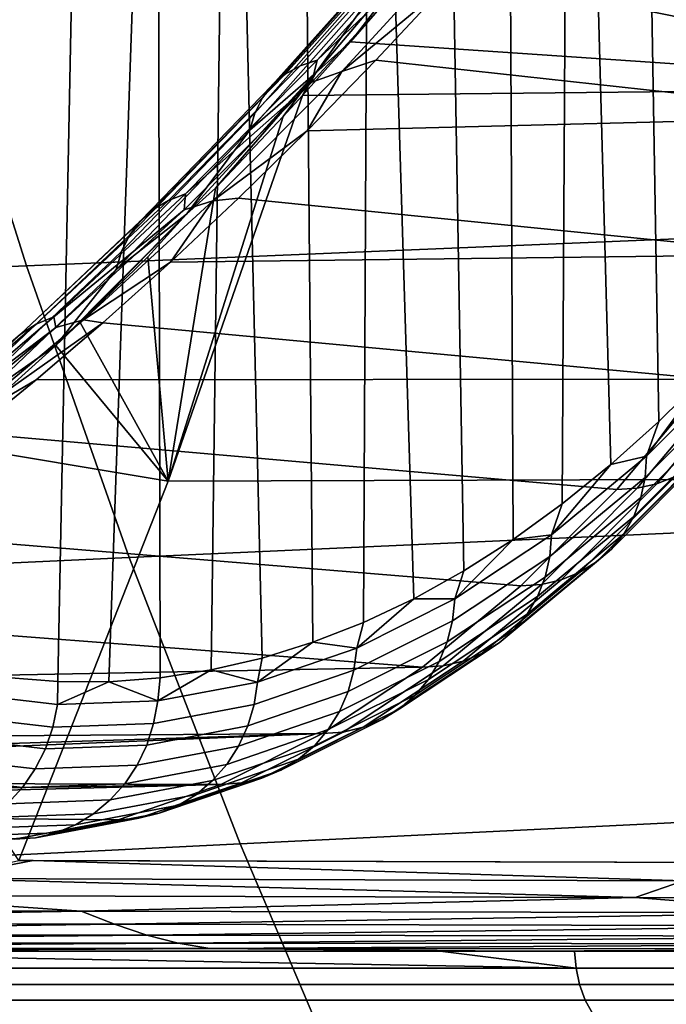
# Model space of a CAD drawing. Header units: metres. Extents: x -240 to 45, y -77 to 27.
# Tile 358 of 656: x -190.53 to -189.33, y -7.75 to -5.92. Entities that reach past the tile are written whole.
import ezdxf

# ---------------------------------------------------------------- set-up
doc = ezdxf.new("R2010")
doc.units = ezdxf.units.M
doc.layers.add('solid_102011X2', color=7, linetype='CONTINUOUS')

msp = doc.modelspace()

# ---------------------------------------------------------------- linework, layer by layer
at = {"layer": 'solid_102011X2'}
for points in [[(-189.394287, -3.847606, 282.321747), (-189.283798, -3.661461, 282.566254), (-189.258377, -6.57869, 282.622498), (-189.346512, -6.66574, 282.42746)], [(-189.509979, -4.014132, 282.065735), (-189.394287, -3.847606, 282.321747), (-189.346512, -6.66574, 282.42746), (-189.43573, -6.745813, 282.230042)], [(-189.630234, -4.160141, 281.799652), (-189.509979, -4.014132, 282.065735), (-189.525986, -6.81885, 282.030304), (-189.617126, -6.884745, 281.828644)], [(-189.509979, -4.014132, 282.065735), (-189.43573, -6.745813, 282.230042), (-189.525986, -6.81885, 282.030304)], [(-189.754425, -4.284914, 281.52478), (-189.630234, -4.160141, 281.799652), (-189.617126, -6.884745, 281.828644), (-189.709106, -6.943472, 281.625092)], [(-189.88205, -4.387896, 281.242401), (-189.754425, -4.284914, 281.52478), (-189.709106, -6.943472, 281.625092), (-189.801788, -6.994934, 281.419983)], [(-190.012436, -4.468538, 280.953857), (-189.88205, -4.387896, 281.242401), (-189.895142, -7.039118, 281.213409), (-189.988998, -7.075944, 281.005707)], [(-189.88205, -4.387896, 281.242401), (-189.801788, -6.994934, 281.419983), (-189.895142, -7.039118, 281.213409)], [(-190.144775, -4.52633, 280.661011), (-190.012436, -4.468538, 280.953857), (-189.988998, -7.075944, 281.005707), (-190.083344, -7.105405, 280.796967)], [(-190.278152, -4.560987, 280.365845), (-190.144775, -4.52633, 280.661011), (-190.177994, -7.127444, 280.587494), (-190.272919, -7.142056, 280.377441)], [(-190.144775, -4.52633, 280.661011), (-190.083344, -7.105405, 280.796967), (-190.177994, -7.127444, 280.587494)], [(-190.411667, -4.572498, 280.070404), (-190.463089, -7.14891, 279.956604), (-190.558151, -7.141145, 279.746246), (-190.545181, -4.560988, 279.774933)], [(-190.278152, -4.560987, 280.365845), (-190.367981, -7.14921, 280.167084), (-190.463089, -7.14891, 279.956604), (-190.411667, -4.572498, 280.070404)], [(-190.278152, -4.560987, 280.365845), (-190.272919, -7.142056, 280.377441), (-190.367981, -7.14921, 280.167084)], [(-188.660141, -6.045969, 287.953796), (-189.548416, -5.512122, 285.677521), (-189.427612, -5.352781, 285.80307), (-188.430496, -5.307513, 287.802582)], [(-188.660141, -6.045969, 287.953796), (-189.670822, -5.666597, 285.547668), (-189.548416, -5.512122, 285.677521)], [(-188.660141, -6.045969, 287.953796), (-189.79451, -5.816006, 285.413666), (-189.670822, -5.666597, 285.547668)], [(-190.012848, -6.004915, 284.818604), (-189.770905, -5.735602, 285.081512), (-189.798004, -5.749376, 285.121063), (-190.040482, -6.020299, 284.857178)], [(-189.770905, -5.735602, 285.081512), (-190.012848, -6.004915, 284.818604), (-189.981476, -5.994344, 284.781311), (-189.73996, -5.726493, 285.043457)], [(-189.860687, -5.845825, 285.281677), (-189.747513, -5.737693, 285.443054), (-189.98378, -6.017989, 285.188538)], [(-189.919174, -5.960196, 285.275604), (-189.98378, -6.017989, 285.188538), (-189.747513, -5.737693, 285.443054)], [(-189.73996, -5.726493, 285.043457), (-189.981476, -5.994344, 284.781311), (-189.755417, -5.779029, 284.954559)], [(-189.79451, -5.816006, 285.413666), (-189.919174, -5.960196, 285.275604), (-189.747513, -5.737693, 285.443054)], [(-188.992859, -5.759771, 336.088776), (-190.69574, -5.823938, 334.552734), (-190.520905, -6.376197, 334.387787), (-188.822174, -6.305974, 335.923737)], [(-190.040482, -6.020299, 284.857178), (-189.798004, -5.749376, 285.121063), (-189.820847, -5.7676, 285.161469), (-190.06395, -6.040255, 284.896393)], [(-189.69754, -5.755874, 284.94342), (-189.755417, -5.779029, 284.954559), (-189.990936, -6.035088, 284.696594), (-189.935196, -6.015197, 284.684143)], [(-189.935196, -6.015197, 284.684143), (-189.744217, -5.856688, 284.821625), (-189.69754, -5.755874, 284.94342)], [(-190.06395, -6.040255, 284.896393), (-189.820847, -5.7676, 285.161469), (-189.839096, -5.789992, 285.202118), (-190.082901, -6.064474, 284.935669)], [(-189.981476, -5.994344, 284.781311), (-189.990936, -6.035088, 284.696594), (-189.755417, -5.779029, 284.954559)], [(-190.082901, -6.064474, 284.935669), (-189.839096, -5.789992, 285.202118), (-189.852448, -5.816203, 285.242401), (-190.097015, -6.092578, 284.974396)], [(-190.097015, -6.092578, 284.974396), (-189.852448, -5.816203, 285.242401), (-189.860687, -5.845825, 285.281677), (-190.10611, -6.124132, 285.011932)], [(-188.660141, -6.045969, 287.953796), (-189.919174, -5.960196, 285.275604), (-189.79451, -5.816006, 285.413666)], [(-189.744217, -5.856688, 284.821625), (-189.872162, -5.994341, 284.681152), (-188.922882, -6.098466, 284.093414), (-188.768646, -5.817688, 284.434723)], [(-190.69574, -5.823938, 334.552734), (-192.378754, -5.888786, 333.002075), (-192.199799, -6.447165, 332.837189), (-190.520905, -6.376197, 334.387787)], [(-190.10611, -6.124132, 285.011932), (-189.860687, -5.845825, 285.281677), (-189.98378, -6.017989, 285.188538)], [(-189.935196, -6.015197, 284.684143), (-189.872162, -5.994341, 284.681152), (-189.744217, -5.856688, 284.821625)], [(-189.919174, -5.960196, 285.275604), (-190.008743, -6.060018, 285.174469), (-189.98378, -6.017989, 285.188538)], [(-188.660141, -6.045969, 287.953796), (-190.008743, -6.060018, 285.174469), (-189.919174, -5.960196, 285.275604)], [(-190.012848, -6.004915, 284.818604), (-190.257431, -6.254995, 284.539154), (-190.22551, -6.242948, 284.502747), (-189.981476, -5.994344, 284.781311)], [(-189.981476, -5.994344, 284.781311), (-190.22551, -6.242948, 284.502747), (-189.990936, -6.035088, 284.696594)], [(-189.872162, -5.994341, 284.681152), (-189.999939, -6.125803, 284.537079), (-188.922882, -6.098466, 284.093414)], [(-189.935196, -6.015197, 284.684143), (-189.999939, -6.125803, 284.537079), (-189.872162, -5.994341, 284.681152)], [(-190.257431, -6.254995, 284.539154), (-190.012848, -6.004915, 284.818604), (-190.040482, -6.020299, 284.857178), (-190.285721, -6.271984, 284.576538)], [(-189.935196, -6.015197, 284.684143), (-189.990936, -6.035088, 284.696594), (-190.228455, -6.272711, 284.423279), (-190.174927, -6.255687, 284.409332)], [(-190.10611, -6.124132, 285.011932), (-189.98378, -6.017989, 285.188538), (-190.223923, -6.280464, 284.917542)], [(-190.170135, -6.232263, 284.987915), (-190.223923, -6.280464, 284.917542), (-189.98378, -6.017989, 285.188538)], [(-190.174927, -6.255687, 284.409332), (-189.999939, -6.125803, 284.537079), (-189.935196, -6.015197, 284.684143)], [(-190.044479, -6.098988, 285.133636), (-190.170135, -6.232263, 284.987915), (-189.98378, -6.017989, 285.188538)], [(-190.008743, -6.060018, 285.174469), (-190.044479, -6.098988, 285.133636), (-189.98378, -6.017989, 285.188538)], [(-190.285721, -6.271984, 284.576538), (-190.040482, -6.020299, 284.857178), (-190.06395, -6.040255, 284.896393), (-190.309937, -6.293648, 284.61438)], [(-190.22551, -6.242948, 284.502747), (-190.228455, -6.272711, 284.423279), (-189.990936, -6.035088, 284.696594)], [(-190.309937, -6.293648, 284.61438), (-190.06395, -6.040255, 284.896393), (-190.082901, -6.064474, 284.935669), (-190.329697, -6.319652, 284.6521)], [(-190.008743, -6.060018, 285.174469), (-188.660141, -6.045969, 287.953796), (-188.919525, -6.77233, 288.122528), (-190.258194, -6.776446, 285.330353)], [(-190.329697, -6.319652, 284.6521), (-190.082901, -6.064474, 284.935669), (-190.097015, -6.092578, 284.974396), (-190.344696, -6.349591, 284.689056)], [(-190.258194, -6.776446, 285.330353), (-190.044479, -6.098988, 285.133636), (-190.008743, -6.060018, 285.174469)], [(-190.344696, -6.349591, 284.689056), (-190.097015, -6.092578, 284.974396), (-190.10611, -6.124132, 285.011932), (-190.354691, -6.383, 284.724701)], [(-190.258194, -6.776446, 285.330353), (-190.170135, -6.232263, 284.987915), (-190.044479, -6.098988, 285.133636)], [(-189.999939, -6.125803, 284.537079), (-190.127289, -6.250993, 284.389618), (-189.084091, -6.355166, 283.736694), (-188.922882, -6.098466, 284.093414)], [(-190.354691, -6.383, 284.724701), (-190.10611, -6.124132, 285.011932), (-190.223923, -6.280464, 284.917542)], [(-190.174927, -6.255687, 284.409332), (-190.127289, -6.250993, 284.389618), (-189.999939, -6.125803, 284.537079)], [(-190.258194, -6.776446, 285.330353), (-190.295837, -6.359861, 284.838562), (-190.223923, -6.280464, 284.917542), (-190.170135, -6.232263, 284.987915)], [(-190.502975, -6.484953, 284.243134), (-190.257431, -6.254995, 284.539154), (-190.285721, -6.271984, 284.576538), (-190.532028, -6.503515, 284.279175)], [(-190.257431, -6.254995, 284.539154), (-190.502975, -6.484953, 284.243134), (-190.470398, -6.471442, 284.207855), (-190.22551, -6.242948, 284.502747)], [(-190.22551, -6.242948, 284.502747), (-190.470398, -6.471442, 284.207855), (-190.228455, -6.272711, 284.423279)], [(-190.174927, -6.255687, 284.409332), (-190.228455, -6.272711, 284.423279), (-190.4664, -6.491128, 284.134644), (-190.415085, -6.476577, 284.119049)], [(-190.415085, -6.476577, 284.119049), (-190.253754, -6.369783, 284.238953), (-190.174927, -6.255687, 284.409332)], [(-190.127289, -6.250993, 284.389618), (-190.253754, -6.369783, 284.238953), (-189.084091, -6.355166, 283.736694)], [(-190.174927, -6.255687, 284.409332), (-190.253754, -6.369783, 284.238953), (-190.127289, -6.250993, 284.389618)], [(-190.532028, -6.503515, 284.279175), (-190.285721, -6.271984, 284.576538), (-190.309937, -6.293648, 284.61438), (-190.557083, -6.526839, 284.31543)], [(-190.470398, -6.471442, 284.207855), (-190.4664, -6.491128, 284.134644), (-190.228455, -6.272711, 284.423279)], [(-190.354691, -6.383, 284.724701), (-190.223923, -6.280464, 284.917542), (-190.466553, -6.524339, 284.62973)], [(-190.42131, -6.481712, 284.685791), (-190.466553, -6.524339, 284.62973), (-190.223923, -6.280464, 284.917542)], [(-190.295837, -6.359861, 284.838562), (-190.42131, -6.481712, 284.685791), (-190.223923, -6.280464, 284.917542)], [(-190.557083, -6.526839, 284.31543), (-190.309937, -6.293648, 284.61438), (-190.329697, -6.319652, 284.6521), (-190.577759, -6.554563, 284.351379)], [(-188.822174, -6.305974, 335.923737), (-190.520905, -6.376197, 334.387787), (-190.330399, -6.918591, 334.208038), (-188.636185, -6.842428, 335.743866)], [(-190.577759, -6.554563, 284.351379), (-190.329697, -6.319652, 284.6521), (-190.344696, -6.349591, 284.689056), (-190.593735, -6.586256, 284.386414)], [(-190.593735, -6.586256, 284.386414), (-190.344696, -6.349591, 284.689056), (-190.354691, -6.383, 284.724701), (-190.604752, -6.621425, 284.420013)], [(-190.258194, -6.776446, 285.330353), (-190.42131, -6.481712, 284.685791), (-190.295837, -6.359861, 284.838562)], [(-190.253754, -6.369783, 284.238953), (-190.379135, -6.482144, 284.085327), (-189.251602, -6.586777, 283.365997), (-189.084091, -6.355166, 283.736694)], [(-190.520905, -6.376197, 334.387787), (-192.199799, -6.447165, 332.837189), (-192.004791, -6.99556, 332.657471), (-190.330399, -6.918591, 334.208038)], [(-190.604752, -6.621425, 284.420013), (-190.354691, -6.383, 284.724701), (-190.466553, -6.524339, 284.62973)], [(-190.415085, -6.476577, 284.119049), (-190.379135, -6.482144, 284.085327), (-190.253754, -6.369783, 284.238953)], [(-190.502975, -6.484953, 284.243134), (-190.747757, -6.69387, 283.930725), (-190.714401, -6.678941, 283.89679), (-190.470398, -6.471442, 284.207855)], [(-190.470398, -6.471442, 284.207855), (-190.714401, -6.678941, 283.89679), (-190.4664, -6.491128, 284.134644)], [(-190.747757, -6.69387, 283.930725), (-190.502975, -6.484953, 284.243134), (-190.532028, -6.503515, 284.279175), (-190.777679, -6.713944, 283.96521)], [(-190.714401, -6.678941, 283.89679), (-190.703201, -6.689539, 283.830902), (-190.4664, -6.491128, 284.134644)], [(-190.415085, -6.476577, 284.119049), (-190.4664, -6.491128, 284.134644), (-190.703201, -6.689539, 283.830902), (-190.654037, -6.677073, 283.813507)], [(-190.654037, -6.677073, 283.813507), (-190.379135, -6.482144, 284.085327), (-190.415085, -6.476577, 284.119049)], [(-190.654037, -6.677073, 283.813507), (-190.503067, -6.588067, 283.928864), (-190.379135, -6.482144, 284.085327)], [(-190.379135, -6.482144, 284.085327), (-190.503067, -6.588067, 283.928864), (-189.251602, -6.586777, 283.365997)], [(-190.258194, -6.776446, 285.330353), (-190.466553, -6.524339, 284.62973), (-190.42131, -6.481712, 284.685791)], [(-190.777679, -6.713944, 283.96521), (-190.532028, -6.503515, 284.279175), (-190.557083, -6.526839, 284.31543), (-190.803696, -6.738853, 283.999725)], [(-190.604752, -6.621425, 284.420013), (-190.466553, -6.524339, 284.62973), (-190.670425, -6.707792, 284.370483)], [(-190.258194, -6.776446, 285.330353), (-190.670425, -6.707792, 284.370483), (-190.466553, -6.524339, 284.62973)], [(-189.198929, -6.595953, 282.7836), (-189.371918, -6.769573, 282.400787), (-189.369705, -6.730396, 282.383575), (-189.197708, -6.557781, 282.764191)], [(-189.197708, -6.557781, 282.764191), (-189.369705, -6.730396, 282.383575), (-189.258377, -6.57869, 282.622498)], [(-189.1772, -6.576118, 283.326202), (-189.350098, -6.781392, 282.943604), (-189.316025, -6.767779, 282.921478), (-189.143478, -6.562918, 283.303314)], [(-189.386719, -6.789649, 282.964233), (-189.213623, -6.584126, 283.347321), (-189.251602, -6.586777, 283.365997), (-189.424774, -6.792384, 282.982788)], [(-189.213623, -6.584126, 283.347321), (-189.386719, -6.789649, 282.964233), (-189.350098, -6.781392, 282.943604), (-189.1772, -6.576118, 283.326202)], [(-189.369705, -6.730396, 282.383575), (-189.346512, -6.66574, 282.42746), (-189.258377, -6.57869, 282.622498)], [(-190.654037, -6.677073, 283.813507), (-190.625427, -6.687569, 283.769775), (-190.503067, -6.588067, 283.928864)], [(-190.503067, -6.588067, 283.928864), (-190.625427, -6.687569, 283.769775), (-189.424774, -6.792384, 282.982788), (-189.251602, -6.586777, 283.365997)], [(-189.20578, -6.632553, 282.80481), (-189.379745, -6.807136, 282.419861), (-189.371918, -6.769573, 282.400787), (-189.198929, -6.595953, 282.7836)], [(-189.218155, -6.666833, 282.827332), (-189.393005, -6.842319, 282.440399), (-189.379745, -6.807136, 282.419861), (-189.20578, -6.632553, 282.80481)], [(-189.369705, -6.730396, 282.383575), (-189.43573, -6.745813, 282.230042), (-189.346512, -6.66574, 282.42746)], [(-189.235764, -6.698096, 282.850739), (-189.411438, -6.874404, 282.462006), (-189.393005, -6.842319, 282.440399), (-189.218155, -6.666833, 282.827332)], [(-190.625427, -6.687569, 283.769775), (-190.864456, -6.867372, 283.444397), (-189.602936, -6.971174, 282.588562), (-189.424774, -6.792384, 282.982788)], [(-190.670425, -6.707792, 284.370483), (-190.258194, -6.776446, 285.330353), (-190.535538, -7.481152, 285.502319), (-190.915421, -6.910004, 284.043427)], [(-189.25827, -6.725702, 282.874573), (-189.434662, -6.902737, 282.484222), (-189.411438, -6.874404, 282.462006), (-189.235764, -6.698096, 282.850739)], [(-189.371918, -6.769573, 282.400787), (-189.549072, -6.916467, 282.008759), (-189.545822, -6.87644, 281.993835), (-189.369705, -6.730396, 282.383575)], [(-189.369705, -6.730396, 282.383575), (-189.545822, -6.87644, 281.993835), (-189.43573, -6.745813, 282.230042)], [(-189.285202, -6.749088, 282.898315), (-189.462219, -6.926739, 282.506592), (-189.434662, -6.902737, 282.484222), (-189.25827, -6.725702, 282.874573)], [(-189.545822, -6.87644, 281.993835), (-189.525986, -6.81885, 282.030304), (-189.43573, -6.745813, 282.230042)], [(-189.316025, -6.767779, 282.921478), (-189.49353, -6.945921, 282.528687), (-189.462219, -6.926739, 282.506592), (-189.285202, -6.749088, 282.898315)], [(-189.350098, -6.781392, 282.943604), (-189.527954, -6.959893, 282.550018), (-189.49353, -6.945921, 282.528687), (-189.316025, -6.767779, 282.921478)], [(-190.258194, -6.776446, 285.330353), (-188.919525, -6.77233, 288.122528), (-189.208084, -7.485403, 288.308441), (-190.535538, -7.481152, 285.502319)], [(-189.386719, -6.789649, 282.964233), (-189.564804, -6.968368, 282.57016), (-189.527954, -6.959893, 282.550018), (-189.350098, -6.781392, 282.943604)], [(-189.379745, -6.807136, 282.419861), (-189.557877, -6.954845, 282.025665), (-189.549072, -6.916467, 282.008759), (-189.371918, -6.769573, 282.400787)], [(-189.564804, -6.968368, 282.57016), (-189.386719, -6.789649, 282.964233), (-189.424774, -6.792384, 282.982788), (-189.602936, -6.971174, 282.588562)], [(-189.545822, -6.87644, 281.993835), (-189.617126, -6.884745, 281.828644), (-189.525986, -6.81885, 282.030304)], [(-189.393005, -6.842319, 282.440399), (-189.572052, -6.990791, 282.044159), (-189.557877, -6.954845, 282.025665), (-189.379745, -6.807136, 282.419861)], [(-188.636185, -6.842428, 335.743866), (-190.330399, -6.918591, 334.208038), (-190.124496, -7.450273, 334.013763), (-188.43515, -7.368297, 335.5495)], [(-189.411438, -6.874404, 282.462006), (-189.591339, -7.023572, 282.063904), (-189.572052, -6.990791, 282.044159), (-189.393005, -6.842319, 282.440399)], [(-190.864456, -6.867372, 283.444397), (-191.094589, -7.021819, 283.110657), (-189.785355, -7.122442, 282.184875), (-189.602936, -6.971174, 282.588562)], [(-189.549072, -6.916467, 282.008759), (-189.729675, -7.036055, 281.609131), (-189.725372, -6.995336, 281.596497), (-189.545822, -6.87644, 281.993835)], [(-189.545822, -6.87644, 281.993835), (-189.725372, -6.995336, 281.596497), (-189.617126, -6.884745, 281.828644)], [(-189.434662, -6.902737, 282.484222), (-189.615295, -7.05252, 282.084503), (-189.591339, -7.023572, 282.063904), (-189.411438, -6.874404, 282.462006)], [(-189.725372, -6.995336, 281.596497), (-189.709106, -6.943472, 281.625092), (-189.617126, -6.884745, 281.828644)], [(-189.462219, -6.926739, 282.506592), (-189.643478, -7.077043, 282.105469), (-189.615295, -7.05252, 282.084503), (-189.434662, -6.902737, 282.484222)], [(-190.330399, -6.918591, 334.208038), (-192.004791, -6.99556, 332.657471), (-191.794022, -7.533116, 332.463257), (-190.124496, -7.450273, 334.013763)], [(-189.557877, -6.954845, 282.025665), (-189.739471, -7.075096, 281.62381), (-189.729675, -7.036055, 281.609131), (-189.549072, -6.916467, 282.008759)], [(-189.49353, -6.945921, 282.528687), (-189.675293, -7.096642, 282.126465), (-189.643478, -7.077043, 282.105469), (-189.462219, -6.926739, 282.506592)], [(-189.725372, -6.995336, 281.596497), (-189.801788, -6.994934, 281.419983), (-189.709106, -6.943472, 281.625092)], [(-189.527954, -6.959893, 282.550018), (-189.710083, -7.110916, 282.146973), (-189.675293, -7.096642, 282.126465), (-189.49353, -6.945921, 282.528687)], [(-189.747162, -7.119576, 282.166656), (-189.564804, -6.968368, 282.57016), (-189.602936, -6.971174, 282.588562), (-189.785355, -7.122442, 282.184875)], [(-189.572052, -6.990791, 282.044159), (-189.754593, -7.111664, 281.640228), (-189.739471, -7.075096, 281.62381), (-189.557877, -6.954845, 282.025665)], [(-189.564804, -6.968368, 282.57016), (-189.747162, -7.119576, 282.166656), (-189.710083, -7.110916, 282.146973), (-189.527954, -6.959893, 282.550018)], [(-189.729675, -7.036055, 281.609131), (-189.91301, -7.127864, 281.20343), (-189.907654, -7.086614, 281.193146), (-189.725372, -6.995336, 281.596497)], [(-189.907654, -7.086614, 281.193146), (-189.895142, -7.039118, 281.213409), (-189.801788, -6.994934, 281.419983)], [(-189.725372, -6.995336, 281.596497), (-189.907654, -7.086614, 281.193146), (-189.801788, -6.994934, 281.419983)], [(-189.591339, -7.023572, 282.063904), (-189.774719, -7.145012, 281.658081), (-189.754593, -7.111664, 281.640228), (-189.572052, -6.990791, 282.044159)], [(-191.094589, -7.021819, 283.110657), (-191.314453, -7.151334, 282.769958), (-189.785355, -7.122442, 282.184875)], [(-189.615295, -7.05252, 282.084503), (-189.799454, -7.17446, 281.676971), (-189.774719, -7.145012, 281.658081), (-189.591339, -7.023572, 282.063904)], [(-189.907654, -7.086614, 281.193146), (-189.988998, -7.075944, 281.005707), (-189.895142, -7.039118, 281.213409)], [(-189.739471, -7.075096, 281.62381), (-189.923828, -7.167416, 281.215851), (-189.91301, -7.127864, 281.20343), (-189.729675, -7.036055, 281.609131)], [(-189.643478, -7.077043, 282.105469), (-189.828278, -7.199408, 281.696564), (-189.799454, -7.17446, 281.676971), (-189.615295, -7.05252, 282.084503)], [(-190.091919, -7.149915, 280.78537), (-190.083344, -7.105405, 280.796967), (-189.988998, -7.075944, 281.005707)], [(-189.907654, -7.086614, 281.193146), (-190.091919, -7.149915, 280.78537), (-189.988998, -7.075944, 281.005707)], [(-189.754593, -7.111664, 281.640228), (-189.939896, -7.204461, 281.230164), (-189.923828, -7.167416, 281.215851), (-189.739471, -7.075096, 281.62381)], [(-189.675293, -7.096642, 282.126465), (-189.860596, -7.219345, 281.7164), (-189.828278, -7.199408, 281.696564), (-189.643478, -7.077043, 282.105469)], [(-189.91301, -7.127864, 281.20343), (-190.098343, -7.191534, 280.793274), (-190.091919, -7.149915, 280.78537), (-189.907654, -7.086614, 281.193146)], [(-189.710083, -7.110916, 282.146973), (-189.895767, -7.233866, 281.736115), (-189.860596, -7.219345, 281.7164), (-189.675293, -7.096642, 282.126465)], [(-190.091919, -7.149915, 280.78537), (-190.177994, -7.127444, 280.587494), (-190.083344, -7.105405, 280.796967)], [(-189.774719, -7.145012, 281.658081), (-189.960907, -7.238244, 281.246094), (-189.939896, -7.204461, 281.230164), (-189.754593, -7.111664, 281.640228)], [(-189.747162, -7.119576, 282.166656), (-189.93306, -7.242675, 281.75528), (-189.895767, -7.233866, 281.736115), (-189.710083, -7.110916, 282.146973)], [(-191.523117, -7.256455, 282.424042), (-189.971329, -7.245592, 281.773315), (-189.785355, -7.122442, 282.184875), (-191.314453, -7.151334, 282.769958)], [(-190.277466, -7.184988, 280.374786), (-190.272919, -7.142056, 280.377441), (-190.177994, -7.127444, 280.587494)], [(-190.091919, -7.149915, 280.78537), (-190.277466, -7.184988, 280.374786), (-190.177994, -7.127444, 280.587494)], [(-189.923828, -7.167416, 281.215851), (-190.110199, -7.231438, 280.803436), (-190.098343, -7.191534, 280.793274), (-189.91301, -7.127864, 281.20343)], [(-189.93306, -7.242675, 281.75528), (-189.747162, -7.119576, 282.166656), (-189.785355, -7.122442, 282.184875), (-189.971329, -7.245592, 281.773315)], [(-190.463562, -7.191696, 279.962982), (-190.64946, -7.170011, 279.551605), (-190.558151, -7.141145, 279.746246), (-190.463089, -7.14891, 279.956604)], [(-190.463562, -7.191696, 279.962982), (-190.463089, -7.14891, 279.956604), (-190.367981, -7.14921, 280.167084)], [(-190.277466, -7.184988, 280.374786), (-190.463562, -7.191696, 279.962982), (-190.367981, -7.14921, 280.167084)], [(-190.277466, -7.184988, 280.374786), (-190.367981, -7.14921, 280.167084), (-190.272919, -7.142056, 280.377441)], [(-190.098343, -7.191534, 280.793274), (-190.284973, -7.226811, 280.38028), (-190.277466, -7.184988, 280.374786), (-190.091919, -7.149915, 280.78537)], [(-189.799454, -7.17446, 281.676971), (-189.986389, -7.268076, 281.263306), (-189.960907, -7.238244, 281.246094), (-189.774719, -7.145012, 281.658081)], [(-190.472153, -7.233558, 279.966095), (-190.659119, -7.211746, 279.552338), (-190.64946, -7.170011, 279.551605), (-190.463562, -7.191696, 279.962982)], [(-189.939896, -7.204461, 281.230164), (-190.127243, -7.268814, 280.815613), (-190.110199, -7.231438, 280.803436), (-189.923828, -7.167416, 281.215851)], [(-190.284973, -7.226811, 280.38028), (-190.472153, -7.233558, 279.966095), (-190.463562, -7.191696, 279.962982), (-190.277466, -7.184988, 280.374786)], [(-189.828278, -7.199408, 281.696564), (-190.015854, -7.293349, 281.281433), (-189.986389, -7.268076, 281.263306), (-189.799454, -7.17446, 281.676971)], [(-190.110199, -7.231438, 280.803436), (-190.297867, -7.266911, 280.388153), (-190.284973, -7.226811, 280.38028), (-190.098343, -7.191534, 280.793274)], [(-189.960907, -7.238244, 281.246094), (-190.149109, -7.302899, 280.82959), (-190.127243, -7.268814, 280.815613), (-189.939896, -7.204461, 281.230164)], [(-189.860596, -7.219345, 281.7164), (-190.048706, -7.313547, 281.30014), (-190.015854, -7.293349, 281.281433), (-189.828278, -7.199408, 281.696564)], [(-190.486069, -7.273695, 279.971649), (-190.674088, -7.251762, 279.555603), (-190.659119, -7.211746, 279.552338), (-190.472153, -7.233558, 279.966095)], [(-189.895767, -7.233866, 281.736115), (-190.084244, -7.328257, 281.319), (-190.048706, -7.313547, 281.30014), (-189.860596, -7.219345, 281.7164)], [(-190.297867, -7.266911, 280.388153), (-190.486069, -7.273695, 279.971649), (-190.472153, -7.233558, 279.966095), (-190.284973, -7.226811, 280.38028)], [(-190.127243, -7.268814, 280.815613), (-190.315872, -7.304471, 280.398193), (-190.297867, -7.266911, 280.388153), (-190.110199, -7.231438, 280.803436)], [(-189.986389, -7.268076, 281.263306), (-190.175385, -7.332997, 280.845093), (-190.149109, -7.302899, 280.82959), (-189.960907, -7.238244, 281.246094)], [(-190.12178, -7.337181, 281.337646), (-189.93306, -7.242675, 281.75528), (-189.971329, -7.245592, 281.773315), (-190.160126, -7.340136, 281.35556)], [(-189.93306, -7.242675, 281.75528), (-190.12178, -7.337181, 281.337646), (-190.084244, -7.328257, 281.319), (-189.895767, -7.233866, 281.736115)], [(-191.665375, -7.315638, 282.182587), (-191.716934, -7.334495, 282.094269), (-190.160126, -7.340136, 281.35556), (-189.971329, -7.245592, 281.773315)], [(-191.621002, -7.298303, 282.25827), (-191.665375, -7.315638, 282.182587), (-189.971329, -7.245592, 281.773315)], [(-191.523117, -7.256455, 282.424042), (-191.621002, -7.298303, 282.25827), (-189.971329, -7.245592, 281.773315)], [(-190.505051, -7.311289, 279.979553), (-190.694046, -7.289243, 279.56134), (-190.674088, -7.251762, 279.555603), (-190.486069, -7.273695, 279.971649)], [(-190.315872, -7.304471, 280.398193), (-190.505051, -7.311289, 279.979553), (-190.486069, -7.273695, 279.971649), (-190.297867, -7.266911, 280.388153)], [(-190.149109, -7.302899, 280.82959), (-190.338638, -7.338723, 280.410217), (-190.315872, -7.304471, 280.398193), (-190.127243, -7.268814, 280.815613)], [(-190.015854, -7.293349, 281.281433), (-190.205505, -7.358496, 280.861755), (-190.175385, -7.332997, 280.845093), (-189.986389, -7.268076, 281.263306)], [(-190.528702, -7.345573, 279.989624), (-190.718567, -7.323424, 279.569458), (-190.694046, -7.289243, 279.56134), (-190.505051, -7.311289, 279.979553)], [(-190.048706, -7.313547, 281.30014), (-190.238876, -7.378874, 280.879303), (-190.205505, -7.358496, 280.861755), (-190.015854, -7.293349, 281.281433)], [(-190.338638, -7.338723, 280.410217), (-190.528702, -7.345573, 279.989624), (-190.505051, -7.311289, 279.979553), (-190.315872, -7.304471, 280.398193)], [(-190.175385, -7.332997, 280.845093), (-190.365677, -7.368969, 280.423981), (-190.338638, -7.338723, 280.410217), (-190.149109, -7.302899, 280.82959)], [(-190.084244, -7.328257, 281.319), (-190.274811, -7.393716, 280.897308), (-190.238876, -7.378874, 280.879303), (-190.048706, -7.313547, 281.30014)], [(-191.785309, -7.350279, 282.030334), (-191.811584, -7.365412, 281.931458), (-190.160126, -7.340136, 281.35556), (-191.716934, -7.334495, 282.094269)], [(-190.556534, -7.375848, 280.001648), (-190.747192, -7.353607, 279.579742), (-190.718567, -7.323424, 279.569458), (-190.528702, -7.345573, 279.989624)], [(-190.205505, -7.358496, 280.861755), (-190.396469, -7.394592, 280.439178), (-190.365677, -7.368969, 280.423981), (-190.175385, -7.332997, 280.845093)], [(-190.12178, -7.337181, 281.337646), (-190.312561, -7.40272, 280.915466), (-190.274811, -7.393716, 280.897308), (-190.084244, -7.328257, 281.319)], [(-191.881302, -7.385176, 281.810638), (-191.90387, -7.391064, 281.770996), (-190.350983, -7.405701, 280.933197), (-190.160126, -7.340136, 281.35556)], [(-191.811584, -7.365412, 281.931458), (-191.881302, -7.385176, 281.810638), (-190.160126, -7.340136, 281.35556)], [(-190.365677, -7.368969, 280.423981), (-190.556534, -7.375848, 280.001648), (-190.528702, -7.345573, 279.989624), (-190.338638, -7.338723, 280.410217)], [(-190.312561, -7.40272, 280.915466), (-190.12178, -7.337181, 281.337646), (-190.160126, -7.340136, 281.35556), (-190.350983, -7.405701, 280.933197)], [(-190.396469, -7.394592, 280.439178), (-190.587982, -7.401495, 280.015381), (-190.556534, -7.375848, 280.001648), (-190.365677, -7.368969, 280.423981)], [(-190.238876, -7.378874, 280.879303), (-190.430374, -7.415071, 280.455536), (-190.396469, -7.394592, 280.439178), (-190.205505, -7.358496, 280.861755)], [(-188.43515, -7.368297, 335.5495), (-190.124496, -7.450273, 334.013763), (-189.903519, -7.970431, 333.805267), (-188.219406, -7.882776, 335.340881)], [(-191.90387, -7.391064, 281.770996), (-192.068817, -7.426405, 281.469391), (-190.543167, -7.442029, 280.507904), (-190.350983, -7.405701, 280.933197)], [(-190.274811, -7.393716, 280.897308), (-190.466675, -7.429986, 280.472717), (-190.430374, -7.415071, 280.455536), (-190.238876, -7.378874, 280.879303)], [(-190.430374, -7.415071, 280.455536), (-190.622406, -7.421992, 280.030579), (-190.587982, -7.401495, 280.015381), (-190.396469, -7.394592, 280.439178)], [(-190.504669, -7.439033, 280.490356), (-190.312561, -7.40272, 280.915466), (-190.350983, -7.405701, 280.933197), (-190.543167, -7.442029, 280.507904)], [(-190.312561, -7.40272, 280.915466), (-190.504669, -7.439033, 280.490356), (-190.466675, -7.429986, 280.472717), (-190.274811, -7.393716, 280.897308)], [(-190.466675, -7.429986, 280.472717), (-190.659119, -7.436921, 280.046875), (-190.622406, -7.421992, 280.030579), (-190.430374, -7.415071, 280.455536)], [(-190.697342, -7.445977, 280.063995), (-190.504669, -7.439033, 280.490356), (-190.543167, -7.442029, 280.507904), (-190.735916, -7.448976, 280.08136)], [(-190.504669, -7.439033, 280.490356), (-190.697342, -7.445977, 280.063995), (-190.659119, -7.436921, 280.046875), (-190.466675, -7.429986, 280.472717)], [(-190.124496, -7.450273, 334.013763), (-191.794022, -7.533116, 332.463257), (-191.567841, -8.059011, 332.254822), (-189.903519, -7.970431, 333.805267)], [(-190.535538, -7.481152, 285.502319), (-190.508636, -7.481244, 285.560608), (-190.6828, -7.51505, 285.229004)], [(-190.508636, -7.481244, 285.560608), (-189.300858, -7.51919, 288.162964), (-190.6828, -7.51505, 285.229004)], [(-190.535538, -7.481152, 285.502319), (-189.208084, -7.485403, 288.308441), (-190.508636, -7.481244, 285.560608)], [(-190.508636, -7.481244, 285.560608), (-189.208084, -7.485403, 288.308441), (-189.300858, -7.51919, 288.162964)], [(-190.6828, -7.51505, 285.229004), (-189.390457, -7.55027, 288.033722), (-190.840195, -7.546331, 284.942627)], [(-190.6828, -7.51505, 285.229004), (-189.300858, -7.51919, 288.162964), (-189.390457, -7.55027, 288.033722)], [(-189.300858, -7.51919, 288.162964), (-187.859589, -7.523222, 291.068207), (-187.875, -7.55409, 291.09314), (-189.390457, -7.55027, 288.033722)], [(-190.840195, -7.546331, 284.942627), (-190.4198, -7.575673, 285.92334), (-191.753204, -7.572369, 282.973511)], [(-190.840195, -7.546331, 284.942627), (-189.390457, -7.55027, 288.033722), (-190.4198, -7.575673, 285.92334)], [(-189.390457, -7.55027, 288.033722), (-189.027863, -7.578913, 288.846039), (-190.4198, -7.575673, 285.92334)], [(-189.390457, -7.55027, 288.033722), (-187.875, -7.55409, 291.09314), (-189.027863, -7.578913, 288.846039)], [(-191.753204, -7.572369, 282.973511), (-190.4198, -7.575673, 285.92334), (-191.712173, -7.597181, 283.14386)], [(-190.4198, -7.575673, 285.92334), (-190.35759, -7.6, 286.132141), (-191.712173, -7.597181, 283.14386)], [(-190.4198, -7.575673, 285.92334), (-189.027863, -7.578913, 288.846039), (-190.35759, -7.6, 286.132141)], [(-189.027863, -7.578913, 288.846039), (-188.942825, -7.602743, 289.092407), (-190.35759, -7.6, 286.132141)], [(-191.712173, -7.597181, 283.14386), (-190.35759, -7.6, 286.132141), (-191.673599, -7.617599, 283.315674)], [(-190.35759, -7.6, 286.132141), (-190.297638, -7.619868, 286.342407), (-191.673599, -7.617599, 283.315674)], [(-190.35759, -7.6, 286.132141), (-188.942825, -7.602743, 289.092407), (-190.297638, -7.619868, 286.342407)], [(-188.942825, -7.602743, 289.092407), (-188.859787, -7.622052, 289.340271), (-190.297638, -7.619868, 286.342407)], [(-191.673599, -7.617599, 283.315674), (-190.297638, -7.619868, 286.342407), (-191.637039, -7.633261, 283.488464)], [(-190.297638, -7.619868, 286.342407), (-190.239502, -7.634923, 286.553619), (-191.637039, -7.633261, 283.488464)], [(-190.297638, -7.619868, 286.342407), (-188.859787, -7.622052, 289.340271), (-190.239502, -7.634923, 286.553619)], [(-188.859787, -7.622052, 289.340271), (-188.778351, -7.636493, 289.589081), (-190.239502, -7.634923, 286.553619)], [(-191.637039, -7.633261, 283.488464), (-190.239502, -7.634923, 286.553619), (-191.600281, -7.643889, 283.665527)], [(-190.239502, -7.634923, 286.553619), (-190.180466, -7.644897, 286.769989), (-191.600281, -7.643889, 283.665527)], [(-190.924149, -7.649446, 285.260101), (-191.600281, -7.643889, 283.665527), (-190.180466, -7.644897, 286.769989)], [(-189.617172, -7.649696, 288.046875), (-190.924149, -7.649446, 285.260101), (-190.180466, -7.644897, 286.769989)], [(-190.239502, -7.634923, 286.553619), (-188.778351, -7.636493, 289.589081), (-190.180466, -7.644897, 286.769989)], [(-188.778351, -7.636493, 289.589081), (-188.695267, -7.64581, 289.843811), (-190.180466, -7.644897, 286.769989)], [(-189.617172, -7.649696, 288.046875), (-190.180466, -7.644897, 286.769989), (-188.695267, -7.64581, 289.843811)], [(-188.256714, -7.64987, 290.808044), (-189.617172, -7.649696, 288.046875), (-188.695267, -7.64581, 289.843811)], [(-190.924149, -7.649446, 285.260101), (-189.870712, -7.65, 287.550232), (-191.597763, -7.65, 286.204132), (-191.32254, -7.65, 284.430389)], [(-189.870712, -7.65, 287.550232), (-191.264175, -7.65, 286.844696), (-191.597763, -7.65, 286.204132)], [(-191.264175, -7.65, 286.844696), (-189.752716, -7.65, 289.687408), (-189.500153, -7.681287, 290.148132)], [(-191.26088, -7.681287, 286.845825), (-191.264175, -7.65, 286.844696), (-189.500153, -7.681287, 290.148132)], [(-189.870712, -7.65, 287.550232), (-189.752716, -7.65, 289.687408), (-191.264175, -7.65, 286.844696)], [(-189.617172, -7.649696, 288.046875), (-189.870712, -7.65, 287.550232), (-190.924149, -7.649446, 285.260101)], [(-189.617172, -7.649696, 288.046875), (-188.377487, -7.65, 290.588715), (-189.752716, -7.65, 289.687408), (-189.870712, -7.65, 287.550232)], [(-189.752716, -7.65, 289.687408), (-189.503479, -7.65, 290.147156), (-189.500153, -7.681287, 290.148132)], [(-188.377487, -7.65, 290.588715), (-189.503479, -7.65, 290.147156), (-189.752716, -7.65, 289.687408)], [(-188.256714, -7.64987, 290.808044), (-188.377487, -7.65, 290.588715), (-189.617172, -7.649696, 288.046875)], [(-189.500153, -7.681287, 290.148132), (-189.503479, -7.65, 290.147156), (-187.831818, -7.65, 293.171692), (-187.688004, -7.681287, 293.422363)], [(-188.377487, -7.65, 290.588715), (-187.831818, -7.65, 293.171692), (-189.503479, -7.65, 290.147156)], [(-191.254379, -7.711803, 286.842438), (-191.26088, -7.681287, 286.845825), (-189.500153, -7.681287, 290.148132), (-189.493713, -7.711803, 290.144623)], [(-189.493713, -7.711803, 290.144623), (-189.500153, -7.681287, 290.148132), (-187.688004, -7.681287, 293.422363), (-187.681625, -7.711803, 293.418762)], [(-191.243729, -7.740798, 286.836853), (-191.254379, -7.711803, 286.842438), (-189.493713, -7.711803, 290.144623), (-189.483154, -7.740798, 290.138885)], [(-189.483154, -7.740798, 290.138885), (-189.493713, -7.711803, 290.144623), (-187.681625, -7.711803, 293.418762), (-187.671158, -7.740798, 293.412872)], [(-191.229202, -7.767557, 286.829254), (-191.243729, -7.740798, 286.836853), (-189.483154, -7.740798, 290.138885), (-189.46875, -7.767557, 290.131073)], [(-189.46875, -7.767557, 290.131073), (-189.483154, -7.740798, 290.138885), (-187.671158, -7.740798, 293.412872), (-187.65686, -7.767557, 293.404816)]]:
    msp.add_3dface(points, dxfattribs=at)

doc.saveas('drawing.dxf')
